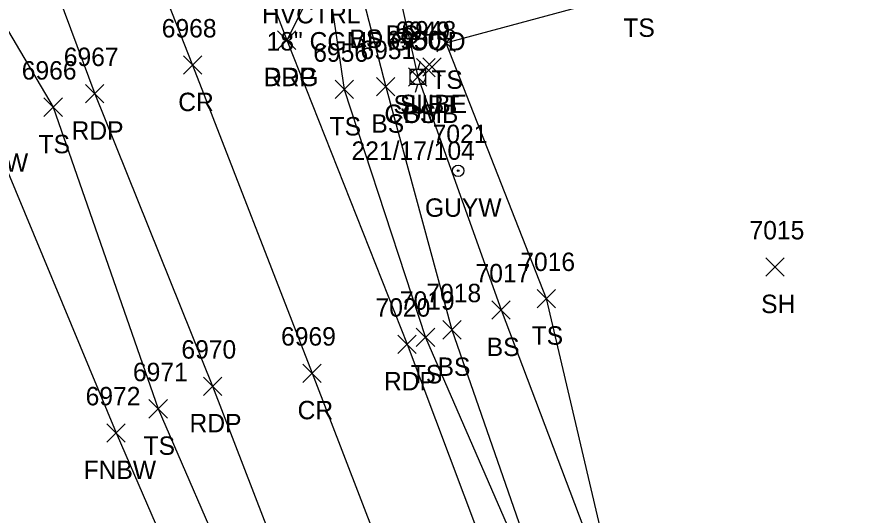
# Model space of a CAD drawing. Extents: x 1472233 to 1475777, y 540726 to 543442.
# Drawn here: x 1472654.9 to 1472746.2, y 541249 to 541303.1 of the extents above; entities that cross this region are included whole.
import ezdxf

# ---------------------------------------------------------------- set-up
doc = ezdxf.new("R2010")
doc.units = 0
for name, color, linetype in [('C_A', 7, 'Continuous'), ('D_C', 7, 'Continuous'), ('L_A', 7, 'Continuous'), ('L_I', 7, 'Continuous'), ('L_TIC', 7, 'Continuous'), ('LELB', 7, 'Continuous'), ('LFNC', 7, 'Continuous'), ('P_A', 7, 'Continuous'), ('P_I', 7, 'Continuous'), ('P_TIC', 7, 'Continuous'), ('PET', 7, 'Continuous'), ('PRC', 7, 'Continuous'), ('R_A', 7, 'Continuous'), ('R_TIC', 7, 'Continuous'), ('RDG', 7, 'Continuous'), ('U_A', 7, 'Continuous'), ('U_C', 7, 'Continuous'), ('U_I', 7, 'Continuous'), ('U_TIC', 7, 'Continuous'), ('UP', 7, 'Continuous'), ('UPGW', 7, 'Continuous')]:
    doc.layers.add(name, color=color, linetype=linetype)

msp = doc.modelspace()

# ---------------------------------------------------------------- linework, layer by layer
at = {"layer": 'L_TIC'}
for points in [[(1472700.537, 541299.276), (1472702.537, 541301.276)], [(1472702.537, 541299.276), (1472700.537, 541301.276)], [(1472700.537, 541299.276), (1472702.537, 541301.276)], [(1472702.537, 541299.276), (1472700.537, 541301.276)], [(1472697.466, 541295.567), (1472699.466, 541297.567)], [(1472699.466, 541295.567), (1472697.466, 541297.567)], [(1472689.487, 541294.213), (1472691.487, 541296.213)], [(1472691.487, 541294.213), (1472689.487, 541296.213)], [(1472693.988, 541294.507), (1472695.988, 541296.507)], [(1472695.988, 541294.507), (1472693.988, 541296.507)], [(1472657.887, 541292.281), (1472659.887, 541294.281)], [(1472659.887, 541292.281), (1472657.887, 541294.281)], [(1472736.262, 541274.925), (1472738.262, 541276.925)], [(1472738.262, 541274.925), (1472736.262, 541276.925)], [(1472711.426, 541271.496), (1472713.426, 541273.496)], [(1472713.426, 541271.496), (1472711.426, 541273.496)], [(1472706.518, 541270.263), (1472708.518, 541272.263)], [(1472708.518, 541270.263), (1472706.518, 541272.263)], [(1472698.308, 541267.289), (1472700.308, 541269.289)], [(1472700.308, 541267.289), (1472698.308, 541269.289)], [(1472701.177, 541268.109), (1472703.177, 541270.109)], [(1472703.177, 541268.109), (1472701.177, 541270.109)], [(1472669.29, 541259.535), (1472671.29, 541261.535)], [(1472671.29, 541259.535), (1472669.29, 541261.535)], [(1472664.719, 541256.911), (1472666.719, 541258.911)], [(1472666.719, 541256.911), (1472664.719, 541258.911)]]:
    msp.add_lwpolyline(points, dxfattribs=at)
at = {"layer": 'LELB'}
for points in [[(1472530.885, 541605.131), (1472536.759, 541597.991), (1472547.279, 541570.042), (1472564.186, 541527.09), (1472580.428, 541489.051), (1472596.949, 541445.281), (1472610.605, 541411.361), (1472616.337, 541394.529), (1472627.946, 541364.051), (1472634.297, 541352.478), (1472639.772, 541346.166), (1472644.322, 541334.926), (1472647.677, 541327.122), (1472650.866, 541311.527), (1472653.048, 541303.091), (1472658.887, 541293.281), (1472670.29, 541260.535), (1472686.415, 541223.334)], [(1472701.537, 541300.276), (1472722.381, 541305.916), (1472755.556, 541311.159), (1472754.666, 541333.295), (1472750.205, 541351.838), (1472737.242, 541375.612), (1472755.851, 541384.939), (1472791.788, 541385.485), (1472821.358, 541384.868), (1472858.925, 541384.478), (1472899.464, 541383.482), (1472951.044, 541384.205), (1472943.44, 541340.337), (1472927.567, 541299.156)], [(1472694.167, 541336.696), (1472710.287, 541363.82), (1472724.01, 541367.466), (1472732.84, 541358.022), (1472735.8, 541341.686), (1472737.449, 541336.783), (1472738.598, 541320.922), (1472714.319, 541313.691), (1472692.632, 541308.438), (1472692.612, 541304.716), (1472694.988, 541295.507), (1472702.177, 541269.109), (1472714.985, 541232.255), (1472725.569, 541201.652), (1472739.903, 541163.717), (1472759.74, 541112.631), (1472772.204, 541081.833), (1472792.335, 541035.431), (1472808.54, 541003.497), (1472813.847, 541002.676), (1472821.816, 541001.878), (1472830.877, 541001.108)], [(1472737.449, 541336.783), (1472742.819, 541318.557), (1472714.833, 541310.824), (1472696.554, 541305.163), (1472698.466, 541296.567), (1472707.518, 541271.263), (1472721.131, 541235.345)], [(1472688.466, 541308.958), (1472690.487, 541295.213), (1472699.308, 541268.289), (1472714.985, 541232.255), (1472728.446, 541202.224), (1472744.076, 541165.566), (1472763.481, 541113.217), (1472778.048, 541082.983), (1472790.98, 541053.201), (1472800.014, 541033.929), (1472808.929, 541015.933)], [(1472701.537, 541300.276), (1472712.426, 541272.496), (1472721.131, 541235.345), (1472733.489, 541204), (1472751.824, 541168.922), (1472768.466, 541115.664), (1472782.986, 541084.798), (1472794.3, 541055.749), (1472806.007, 541034.961), (1472811.718, 541024.812)]]:
    msp.add_lwpolyline(points, dxfattribs=at)
at = {"layer": 'LFNC'}
msp.add_lwpolyline([(1472647.15, 541301.243), (1472651.833, 541291.278), (1472665.719, 541257.911), (1472681.47, 541221.587), (1472697.258, 541178.929), (1472715.318, 541137.605), (1472729.557, 541097.11), (1472743.081, 541066.442), (1472761.326, 541024.258), (1472777.559, 540981.863)], dxfattribs=at)
at = {"layer": 'P_TIC'}
for points in [[(1472683.25, 541299.561), (1472685.25, 541301.561)], [(1472685.25, 541299.561), (1472683.25, 541301.561)], [(1472673.031, 541296.855), (1472675.031, 541298.855)], [(1472675.031, 541296.855), (1472673.031, 541298.855)], [(1472662.395, 541293.75), (1472664.395, 541295.75)], [(1472664.395, 541293.75), (1472662.395, 541295.75)], [(1472696.311, 541266.538), (1472698.311, 541268.538)], [(1472698.311, 541266.538), (1472696.311, 541268.538)], [(1472685.993, 541263.398), (1472687.993, 541265.398)], [(1472687.993, 541263.398), (1472685.993, 541265.398)], [(1472675.203, 541261.983), (1472677.203, 541263.983)], [(1472677.203, 541261.983), (1472675.203, 541263.983)]]:
    msp.add_lwpolyline(points, dxfattribs=at)
at = {"layer": 'PET'}
for points in [[(1472431.809, 541950.997), (1472434.94, 541942.832), (1472440.191, 541926.307), (1472454.881, 541886.717), (1472470.895, 541847.458), (1472487.249, 541799.156), (1472502.862, 541758.418), (1472521.299, 541713.599), (1472521.809, 541711.245), (1472540.253, 541666.598), (1472555.594, 541628.47), (1472566.435, 541602.128), (1472581.857, 541563.085), (1472587.452, 541548.928), (1472607.289, 541499.122), (1472625.035, 541453.695), (1472638.62, 541419.602), (1472649.942, 541390.39), (1472660.9, 541361.786), (1472670.649, 541335.937), (1472680.314, 541310.926), (1472684.25, 541300.561), (1472697.311, 541267.538), (1472711.092, 541230.886)], [(1472410.423, 541944.749), (1472417.04, 541924.067), (1472429.27, 541890.409), (1472437.031, 541868.87), (1472443.664, 541851.187), (1472458.476, 541813.052), (1472466.783, 541792.243), (1472482.949, 541751.285), (1472501.426, 541706.498), (1472501.819, 541705.185), (1472522.016, 541654.988), (1472538.623, 541615.006), (1472544.846, 541600.279), (1472555.288, 541573.09), (1472571.155, 541534.06), (1472588.208, 541491.282), (1472604.526, 541448.364), (1472617.017, 541415.319), (1472632.481, 541374.101), (1472640.327, 541354.301), (1472653.532, 541321.3), (1472663.395, 541294.75), (1472676.203, 541262.983), (1472690.882, 541224.88)]]:
    msp.add_lwpolyline(points, dxfattribs=at)
at = {"layer": 'PRC'}
msp.add_lwpolyline([(1472420.858, 541948.247), (1472433.465, 541909.927), (1472447.3, 541871.915), (1472463.523, 541829.069), (1472476.482, 541795.885), (1472493.068, 541754.323), (1472510.831, 541710.45), (1472511.847, 541707.672), (1472530.206, 541662.333), (1472546.223, 541622.931), (1472556.774, 541597.055), (1472571.636, 541559.778), (1472578.277, 541543.799), (1472597.238, 541495.811), (1472616.732, 541446.138), (1472628.521, 541416.053), (1472640.352, 541384.782), (1472650.997, 541357.435), (1472663.572, 541324.454), (1472674.031, 541297.855), (1472686.993, 541264.398), (1472700.968, 541228.154)], dxfattribs=at)
at = {"layer": 'R_TIC'}
for points in [[(1472683.25, 541299.561), (1472685.25, 541301.561)], [(1472685.25, 541299.561), (1472683.25, 541301.561)]]:
    msp.add_lwpolyline(points, dxfattribs=at)
at = {"layer": 'RDG'}
msp.add_lwpolyline([(1472731.256, 541333.87), (1472734.076, 541322.087), (1472713.421, 541315.332), (1472691.926, 541311.02), (1472688.466, 541308.958), (1472684.25, 541300.561)], dxfattribs=at)
at = {"layer": 'U_TIC'}
for points in [[(1472698.346, 541296.586), (1472700.346, 541298.586)], [(1472700.346, 541296.586), (1472698.346, 541298.586)], [(1472699.005, 541296.635), (1472701.005, 541298.635)], [(1472701.005, 541296.635), (1472699.005, 541298.635)]]:
    msp.add_lwpolyline(points, dxfattribs=at)
at = {"layer": 'UP'}
for p, q in [((1472698.716, 541298.233), (1472698.466, 541297.4)), ((1472697.633, 541295.733), (1472697.633, 541297.4)), ((1472697.633, 541297.4), (1472699.3, 541297.4)), ((1472699.3, 541297.4), (1472699.3, 541295.733)), ((1472699.3, 541295.733), (1472697.633, 541295.733)), ((1472698.216, 541294.9), (1472698.466, 541295.733)), ((1472698.466, 541296.567), (1472698.466, 541296.567))]:
    msp.add_line(p, q, dxfattribs=at)
msp.add_circle((1472698.466, 541296.567), 0.833, dxfattribs=at)
at = {"layer": 'UPGW'}
for radius in [0.625, 0.0833]:
    msp.add_circle((1472702.858, 541286.381), radius, dxfattribs=at)

# ---------------------------------------------------------------- texts
at = {"layer": 'C_A'}
msp.add_text('HVCTRL', height=2, dxfattribs=at).set_placement((1472681.554, 541302.378))
at = {"layer": 'D_C'}
msp.add_text('18" CGMP GOOD', height=2, dxfattribs=at).set_placement((1472682.057, 541299.438))
at = {"layer": 'L_A'}
for s, p in [('BS', (1472694.995, 541300.163)), ('TS', (1472720.79, 541300.916)), ('BS', (1472691.053, 541299.716)), ('TS', (1472699.947, 541295.276)), ('TS', (1472699.947, 541295.276)), ('BS', (1472696.907, 541291.567)), ('TS', (1472688.896, 541290.213)), ('BS', (1472693.428, 541290.507)), ('TS', (1472657.297, 541288.281)), ('FNBW', (1472648.305, 541286.278)), ('SH', (1472735.75, 541270.925)), ('TS', (1472710.835, 541267.496)), ('BS', (1472705.959, 541266.263)), ('BS', (1472700.618, 541264.109)), ('TS', (1472697.718, 541263.289)), ('TS', (1472668.7, 541255.535)), ('FNBW', (1472662.192, 541252.911))]:
    msp.add_text(s, height=2, dxfattribs=at).set_placement(p)
at = {"layer": 'L_I'}
for s, p in [('6950', (1472695.073, 541299.567)), ('6951', (1472692.247, 541298.507)), ('6956', (1472687.125, 541298.213)), ('6966', (1472655.478, 541296.281)), ('7015', (1472734.491, 541278.925)), ('7016', (1472709.599, 541275.496)), ('7017', (1472704.747, 541274.263)), ('7018', (1472699.405, 541272.109)), ('7019', (1472696.529, 541271.289)), ('6971', (1472667.55, 541263.535)), ('6972', (1472662.412, 541260.911))]:
    msp.add_text(s, height=2, dxfattribs=at).set_placement(p)
at = {"layer": 'P_A'}
for s, p in [('RDP', (1472681.738, 541295.561)), ('CR', (1472672.464, 541292.855)), ('RDP', (1472660.883, 541289.75)), ('RDP', (1472694.799, 541262.538)), ('CR', (1472685.426, 541259.398)), ('RDP', (1472673.691, 541257.983))]:
    msp.add_text(s, height=2, dxfattribs=at).set_placement(p)
at = {"layer": 'P_I'}
for s, p in [('6968', (1472670.677, 541300.855)), ('6967', (1472660.041, 541297.75)), ('7020', (1472693.885, 541270.538)), ('6969', (1472683.631, 541267.398)), ('6970', (1472672.809, 541265.983))]:
    msp.add_text(s, height=2, dxfattribs=at).set_placement(p)
at = {"layer": 'R_A'}
msp.add_text('DRG', height=2, dxfattribs=at).set_placement((1472681.738, 541295.561))
at = {"layer": 'U_A'}
for s, p in [('SUBT', (1472695.842, 541292.586)), ('SUBE', (1472696.54, 541292.635)), ('COMB', (1472694.852, 541291.567)), ('GUYW', (1472699.252, 541281.381))]:
    msp.add_text(s, height=2, dxfattribs=at).set_placement(p)
at = {"layer": 'U_C'}
msp.add_text('221/17/104', height=2, dxfattribs=at).set_placement((1472691.285, 541287.567))
at = {"layer": 'U_I'}
for s, p in [('6949', (1472696.031, 541300.586)), ('6948', (1472696.698, 541300.635)), ('6950', (1472695.073, 541299.567)), ('7021', (1472700.086, 541289.381))]:
    msp.add_text(s, height=2, dxfattribs=at).set_placement(p)

doc.saveas('drawing.dxf')
